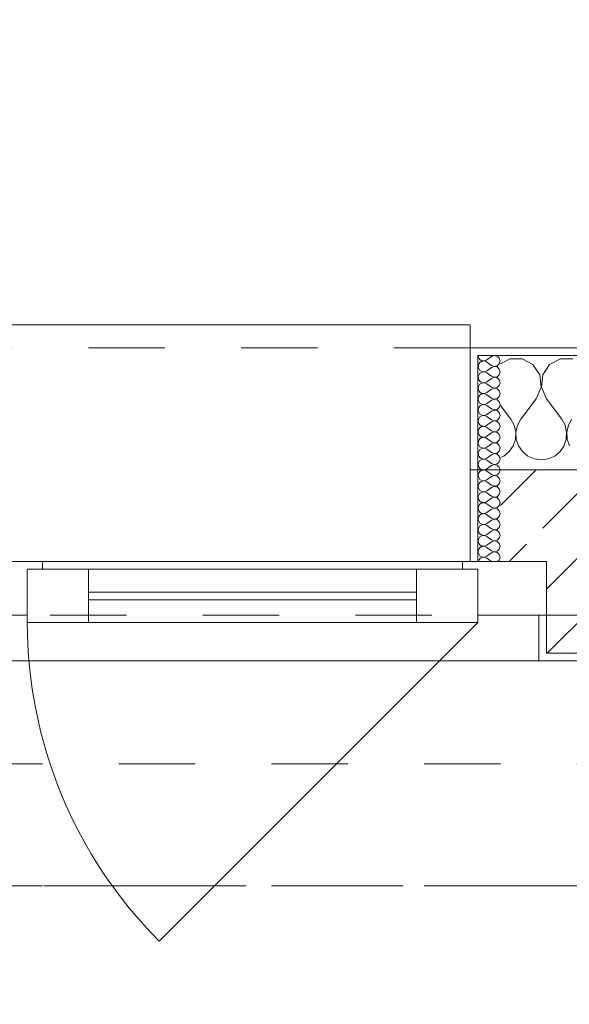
# Model space of a CAD drawing. Header units: metres. Extents: x -3.6 to 84.5, y -11 to 16.8.
# Tile 472 of 656: x 35.25 to 35.97, y 12.995 to 14.285. Entities that reach past the tile are written whole.
import ezdxf

# ---------------------------------------------------------------- set-up
doc = ezdxf.new("R2010")
doc.units = ezdxf.units.M
doc.header["$MEASUREMENT"] = 0
for name, pattern in [('Achse', [0.2, 0.1, -0.05, 0, -0.05]), ('Strichlinie doppelt', [0.546806, 0.264583, -0.105833, 0.070556, -0.105833]), ('Strichlinie eng', [0.115, 0.075, -0.04]), ('Untersicht', [0.1, 0.075, -0.025]), ('Wipeout_Contour', [1, 0, -1])]:
    doc.linetypes.add(name, pattern=pattern)
for name, color, linetype in [('152 - Bemaßung_ Beschriftung.Ausbau', 7, 'Continuous'), ('451 - Universal.Achsen Raster', 7, 'Continuous'), ('603 - Struktur.Bodenplatte_ Decke Roh', 7, 'Continuous'), ('604 - Struktur.Wand Aussen', 7, 'Continuous'), ('608 - Struktur.Träger', 7, 'Continuous'), ('650 - Abdeckung.Fußboden Aufbau', 7, 'Continuous'), ('653 - Abdeckung.TB Verkofferung', 7, 'Continuous')]:
    doc.layers.add(name, color=color, linetype=linetype)
doc.styles.add('ERSTELLTER_STIL_2', font='txt')
doc.dimstyles.new('ERSTELLTER_STIL__1', dxfattribs={"dimtxt": 0.1, "dimasz": 0.0532, "dimexe": 0.18, "dimexo": 0.0625, "dimgap": 0, "dimtad": 1, "dimzin": 0, "dimdsep": 46, "dimtxsty": 'ERSTELLTER_STIL_2', "dimblk": 'ARROWHEAD_2', "dimblk1": 'ARROWHEAD_2', "dimblk2": 'ARROWHEAD_2', "dimcen": 0.09, "dimse1": 1, "dimse2": 1, "dimclrd": 7, "dimclre": 7, "dimclrt": 7, "dimazin": 0, "dimtfac": 1, "dimtdec": 4, "dimtmove": 0, "dimatfit": 3, "dimfxl": 1, "dimtolj": 1, "dimtzin": 0, "dimarcsym": 0})
doc.dimstyles.new('ERSTELLTER_STIL__3', dxfattribs={"dimtxt": 0.1, "dimasz": 0.0532, "dimexe": 0.18, "dimexo": 0.0625, "dimgap": 0, "dimtad": 1, "dimtih": 1, "dimtoh": 1, "dimzin": 0, "dimdsep": 46, "dimtxsty": 'ERSTELLTER_STIL_2', "dimblk": 'ARROWHEAD_2', "dimblk1": 'ARROWHEAD_2', "dimblk2": 'ARROWHEAD_2', "dimcen": 0.09, "dimse1": 1, "dimse2": 1, "dimclrd": 7, "dimclre": 7, "dimclrt": 7, "dimazin": 0, "dimtfac": 1, "dimtdec": 4, "dimtmove": 0, "dimatfit": 3, "dimfxl": 1, "dimtolj": 1, "dimtzin": 0, "dimarcsym": 0})
pattern_1 = [(0, (0, 0), (0, 0.08660254), [0, -0.05]), (0, (0.025, 0.0433), (0, 0.08660254), [0, -0.05])]
pattern_2 = [(45, (0, 0), (-0.01767767, 0.01767767), [0, -0.025])]

# ---------------------------------------------------------------- blocks, each defined once
blk = doc.blocks.new('*X42')
at = {"layer": '604 - Struktur.Wand Aussen', "color": 7, "linetype": 'Continuous', "lineweight": 5}
for p, q in [((35.8919, 13.8407), (35.88, 13.8343)), ((35.9081, 13.8407), (35.8919, 13.8407)), ((35.9224, 13.833), (35.9081, 13.8407)), ((35.9314, 13.8195), (35.9224, 13.833)), ((35.9442, 13.833), (35.9352, 13.8195)), ((35.9585, 13.8407), (35.9442, 13.833)), ((35.9748, 13.8407), (35.9585, 13.8407)), ((35.933, 13.8033), (35.9314, 13.8195)), ((35.9352, 13.8195), (35.9337, 13.8033)), ((35.9267, 13.7883), (35.933, 13.8033)), ((35.9337, 13.8033), (35.94, 13.7883)), ((35.88, 13.7794), (35.8933, 13.7617)), ((35.9267, 13.7883), (35.9067, 13.7617)), ((35.94, 13.7883), (35.96, 13.7617)), ((35.8978, 13.7536), (35.8933, 13.7617)), ((35.8999, 13.7447), (35.8978, 13.7536)), ((35.9022, 13.7536), (35.9001, 13.7447)), ((35.9067, 13.7617), (35.9022, 13.7536)), ((35.9645, 13.7536), (35.96, 13.7617)), ((35.9665, 13.7447), (35.9645, 13.7536)), ((35.9689, 13.7536), (35.9668, 13.7447)), ((35.9733, 13.7617), (35.9689, 13.7536)), ((35.8994, 13.7355), (35.8999, 13.7447)), ((35.9001, 13.7447), (35.9006, 13.7355)), ((35.9661, 13.7355), (35.9665, 13.7447)), ((35.9668, 13.7447), (35.9672, 13.7355)), ((35.8913, 13.7192), (35.8965, 13.7268)), ((35.8965, 13.7268), (35.8994, 13.7355)), ((35.9006, 13.7355), (35.9035, 13.7268)), ((35.9035, 13.7268), (35.9087, 13.7192)), ((35.9579, 13.7192), (35.9631, 13.7268)), ((35.9631, 13.7268), (35.9661, 13.7355)), ((35.9672, 13.7355), (35.9702, 13.7268)), ((35.88, 13.7115), (35.8842, 13.7133)), ((35.8842, 13.7133), (35.8913, 13.7192)), ((35.9087, 13.7192), (35.9158, 13.7133)), ((35.9158, 13.7133), (35.9242, 13.7096)), ((35.9424, 13.7096), (35.9509, 13.7133)), ((35.9509, 13.7133), (35.9579, 13.7192)), ((35.9242, 13.7096), (35.9333, 13.7083)), ((35.9333, 13.7083), (35.9424, 13.7096))]:
    blk.add_line(p, q, dxfattribs=at)
blk = doc.blocks.new('*X66')
at = {"layer": '604 - Struktur.Wand Aussen', "color": 7, "linetype": 'Continuous', "lineweight": 5}
for p, q in [((35.8507, 13.845), (35.851, 13.843)), ((35.851, 13.843), (35.8518, 13.8412)), ((35.8679, 13.8436), (35.8621, 13.8393)), ((35.8715, 13.845), (35.8679, 13.8436)), ((35.8753, 13.8442), (35.8715, 13.845)), ((35.8782, 13.8416), (35.8753, 13.8442)), ((35.8793, 13.8379), (35.8782, 13.8416)), ((35.851, 13.8327), (35.8507, 13.8307)), ((35.8507, 13.8307), (35.851, 13.8288)), ((35.8518, 13.8345), (35.851, 13.8327)), ((35.851, 13.8288), (35.8518, 13.827)), ((35.8518, 13.8412), (35.853, 13.8397)), ((35.853, 13.836), (35.8518, 13.8345)), ((35.853, 13.8397), (35.8547, 13.8386)), ((35.8547, 13.8371), (35.853, 13.836)), ((35.8547, 13.8386), (35.8565, 13.838)), ((35.8565, 13.8377), (35.8547, 13.8371)), ((35.8565, 13.838), (35.8585, 13.8379)), ((35.8585, 13.8378), (35.8565, 13.8377)), ((35.8585, 13.8379), (35.8604, 13.8383)), ((35.8604, 13.8374), (35.8585, 13.8378)), ((35.8604, 13.8383), (35.8621, 13.8393)), ((35.8621, 13.8364), (35.8604, 13.8374)), ((35.8679, 13.8321), (35.8621, 13.8364)), ((35.8679, 13.8293), (35.8621, 13.825)), ((35.8679, 13.8321), (35.8715, 13.8307)), ((35.8715, 13.8307), (35.8679, 13.8293)), ((35.8715, 13.8307), (35.8753, 13.8315)), ((35.8753, 13.83), (35.8715, 13.8307)), ((35.8753, 13.8315), (35.8782, 13.8341)), ((35.8782, 13.8273), (35.8753, 13.83)), ((35.8782, 13.8341), (35.8793, 13.8379)), ((35.851, 13.8184), (35.8507, 13.8164)), ((35.8507, 13.8164), (35.851, 13.8145)), ((35.8518, 13.8202), (35.851, 13.8184)), ((35.8518, 13.827), (35.853, 13.8254)), ((35.853, 13.8217), (35.8518, 13.8202)), ((35.853, 13.8254), (35.8547, 13.8243)), ((35.8547, 13.8228), (35.853, 13.8217)), ((35.8547, 13.8243), (35.8565, 13.8237)), ((35.8565, 13.8234), (35.8547, 13.8228)), ((35.8565, 13.8237), (35.8585, 13.8236)), ((35.8585, 13.8235), (35.8565, 13.8234)), ((35.8585, 13.8236), (35.8604, 13.824)), ((35.8604, 13.8231), (35.8585, 13.8235)), ((35.8604, 13.824), (35.8621, 13.825)), ((35.8621, 13.8221), (35.8604, 13.8231)), ((35.8679, 13.8179), (35.8621, 13.8221)), ((35.8679, 13.8179), (35.8715, 13.8165)), ((35.8715, 13.8164), (35.8679, 13.815)), ((35.8715, 13.8165), (35.8753, 13.8172)), ((35.8753, 13.8157), (35.8715, 13.8164)), ((35.8753, 13.8172), (35.8782, 13.8198)), ((35.8782, 13.813), (35.8753, 13.8157)), ((35.8793, 13.8236), (35.8782, 13.8273)), ((35.8782, 13.8198), (35.8793, 13.8236)), ((35.851, 13.8041), (35.8507, 13.8021)), ((35.851, 13.8145), (35.8518, 13.8127)), ((35.8518, 13.8059), (35.851, 13.8041)), ((35.8518, 13.8127), (35.853, 13.8112)), ((35.853, 13.8074), (35.8518, 13.8059)), ((35.853, 13.8112), (35.8547, 13.81)), ((35.8547, 13.8085), (35.853, 13.8074)), ((35.8547, 13.81), (35.8565, 13.8094)), ((35.8565, 13.8092), (35.8547, 13.8085)), ((35.8565, 13.8094), (35.8585, 13.8093)), ((35.8585, 13.8093), (35.8565, 13.8092)), ((35.8585, 13.8093), (35.8604, 13.8098)), ((35.8604, 13.8088), (35.8585, 13.8093)), ((35.8604, 13.8098), (35.8621, 13.8107)), ((35.8621, 13.8079), (35.8604, 13.8088)), ((35.8679, 13.815), (35.8621, 13.8107)), ((35.8679, 13.8036), (35.8621, 13.8079)), ((35.8679, 13.8036), (35.8715, 13.8022)), ((35.8715, 13.8022), (35.8753, 13.8029)), ((35.8753, 13.8029), (35.8782, 13.8055)), ((35.8793, 13.8093), (35.8782, 13.813)), ((35.8782, 13.8055), (35.8793, 13.8093)), ((35.8507, 13.8021), (35.851, 13.8002)), ((35.851, 13.7898), (35.8507, 13.7879)), ((35.851, 13.8002), (35.8518, 13.7984)), ((35.8518, 13.7916), (35.851, 13.7898)), ((35.8518, 13.7984), (35.853, 13.7969)), ((35.853, 13.7931), (35.8518, 13.7916)), ((35.853, 13.7969), (35.8547, 13.7958)), ((35.8547, 13.7942), (35.853, 13.7931)), ((35.8547, 13.7958), (35.8565, 13.7951)), ((35.8565, 13.7949), (35.8547, 13.7942)), ((35.8565, 13.7951), (35.8585, 13.795)), ((35.8585, 13.795), (35.8565, 13.7949)), ((35.8585, 13.795), (35.8604, 13.7955)), ((35.8604, 13.7945), (35.8585, 13.795)), ((35.8604, 13.7955), (35.8621, 13.7964)), ((35.8621, 13.7936), (35.8604, 13.7945)), ((35.8679, 13.8007), (35.8621, 13.7964)), ((35.8679, 13.7893), (35.8621, 13.7936)), ((35.8715, 13.8021), (35.8679, 13.8007)), ((35.8753, 13.8014), (35.8715, 13.8021)), ((35.8782, 13.7988), (35.8753, 13.8014)), ((35.8753, 13.7886), (35.8782, 13.7912)), ((35.8793, 13.795), (35.8782, 13.7988)), ((35.8782, 13.7912), (35.8793, 13.795)), ((35.8507, 13.7879), (35.851, 13.7859)), ((35.851, 13.7859), (35.8518, 13.7841)), ((35.8518, 13.7773), (35.851, 13.7755)), ((35.8518, 13.7841), (35.853, 13.7826)), ((35.853, 13.7788), (35.8518, 13.7773)), ((35.853, 13.7826), (35.8547, 13.7815)), ((35.8547, 13.78), (35.853, 13.7788)), ((35.8547, 13.7815), (35.8565, 13.7808)), ((35.8565, 13.7806), (35.8547, 13.78)), ((35.8565, 13.7808), (35.8585, 13.7807)), ((35.8585, 13.7807), (35.8565, 13.7806)), ((35.8585, 13.7807), (35.8604, 13.7812)), ((35.8604, 13.7802), (35.8585, 13.7807)), ((35.8604, 13.7812), (35.8621, 13.7821)), ((35.8621, 13.7793), (35.8604, 13.7802)), ((35.8679, 13.7864), (35.8621, 13.7821)), ((35.8679, 13.775), (35.8621, 13.7793)), ((35.8679, 13.7893), (35.8715, 13.7879)), ((35.8715, 13.7878), (35.8679, 13.7864)), ((35.8715, 13.7879), (35.8753, 13.7886)), ((35.8753, 13.7871), (35.8715, 13.7878)), ((35.8782, 13.7845), (35.8753, 13.7871)), ((35.8753, 13.7743), (35.8782, 13.777)), ((35.8793, 13.7807), (35.8782, 13.7845)), ((35.8782, 13.777), (35.8793, 13.7807)), ((35.851, 13.7755), (35.8507, 13.7736)), ((35.8507, 13.7736), (35.851, 13.7716)), ((35.851, 13.7716), (35.8518, 13.7698)), ((35.8518, 13.7698), (35.853, 13.7683)), ((35.853, 13.7646), (35.8518, 13.763)), ((35.853, 13.7683), (35.8547, 13.7672)), ((35.8547, 13.7657), (35.853, 13.7646)), ((35.8547, 13.7672), (35.8565, 13.7666)), ((35.8565, 13.7663), (35.8547, 13.7657)), ((35.8565, 13.7666), (35.8585, 13.7665)), ((35.8585, 13.7664), (35.8565, 13.7663)), ((35.8585, 13.7665), (35.8604, 13.7669)), ((35.8604, 13.766), (35.8585, 13.7664)), ((35.8604, 13.7669), (35.8621, 13.7679)), ((35.8621, 13.765), (35.8604, 13.766)), ((35.8679, 13.7721), (35.8621, 13.7679)), ((35.8679, 13.7607), (35.8621, 13.765)), ((35.8679, 13.775), (35.8715, 13.7736)), ((35.8715, 13.7735), (35.8679, 13.7721)), ((35.8715, 13.7736), (35.8753, 13.7743)), ((35.8753, 13.7728), (35.8715, 13.7735)), ((35.8782, 13.7702), (35.8753, 13.7728)), ((35.8793, 13.7664), (35.8782, 13.7702)), ((35.8782, 13.7627), (35.8793, 13.7664)), ((35.851, 13.7612), (35.8507, 13.7593)), ((35.8507, 13.7593), (35.851, 13.7573)), ((35.8518, 13.763), (35.851, 13.7612)), ((35.851, 13.7573), (35.8518, 13.7555)), ((35.8518, 13.7555), (35.853, 13.754)), ((35.853, 13.754), (35.8547, 13.7529)), ((35.8547, 13.7514), (35.853, 13.7503)), ((35.8547, 13.7529), (35.8565, 13.7523)), ((35.8565, 13.752), (35.8547, 13.7514)), ((35.8565, 13.7523), (35.8585, 13.7522)), ((35.8585, 13.7521), (35.8565, 13.752)), ((35.8585, 13.7522), (35.8604, 13.7526)), ((35.8604, 13.7517), (35.8585, 13.7521)), ((35.8604, 13.7526), (35.8621, 13.7536)), ((35.8621, 13.7507), (35.8604, 13.7517)), ((35.8679, 13.7579), (35.8621, 13.7536)), ((35.8679, 13.7607), (35.8715, 13.7593)), ((35.8715, 13.7593), (35.8679, 13.7579)), ((35.8715, 13.7593), (35.8753, 13.76)), ((35.8753, 13.7585), (35.8715, 13.7593)), ((35.8753, 13.76), (35.8782, 13.7627)), ((35.8782, 13.7559), (35.8753, 13.7585)), ((35.8793, 13.7521), (35.8782, 13.7559)), ((35.8782, 13.7484), (35.8793, 13.7521)), ((35.851, 13.747), (35.8507, 13.745)), ((35.8507, 13.745), (35.851, 13.743)), ((35.8518, 13.7488), (35.851, 13.747)), ((35.851, 13.743), (35.8518, 13.7412)), ((35.853, 13.7503), (35.8518, 13.7488)), ((35.8518, 13.7412), (35.853, 13.7397)), ((35.853, 13.7397), (35.8547, 13.7386)), ((35.8547, 13.7386), (35.8565, 13.738)), ((35.8585, 13.7379), (35.8604, 13.7383)), ((35.8604, 13.7383), (35.8621, 13.7393)), ((35.8679, 13.7464), (35.8621, 13.7507)), ((35.8679, 13.7436), (35.8621, 13.7393)), ((35.8679, 13.7464), (35.8715, 13.745)), ((35.8715, 13.745), (35.8679, 13.7436)), ((35.8715, 13.745), (35.8753, 13.7458)), ((35.8753, 13.7442), (35.8715, 13.745)), ((35.8753, 13.7458), (35.8782, 13.7484)), ((35.8782, 13.7416), (35.8753, 13.7442)), ((35.8793, 13.7379), (35.8782, 13.7416)), ((35.851, 13.7327), (35.8507, 13.7307)), ((35.8507, 13.7307), (35.851, 13.7288)), ((35.8518, 13.7345), (35.851, 13.7327)), ((35.851, 13.7288), (35.8518, 13.727)), ((35.853, 13.736), (35.8518, 13.7345)), ((35.8518, 13.727), (35.853, 13.7254)), ((35.8547, 13.7371), (35.853, 13.736)), ((35.853, 13.7254), (35.8547, 13.7243)), ((35.8565, 13.7377), (35.8547, 13.7371)), ((35.8565, 13.738), (35.8585, 13.7379)), ((35.8585, 13.7378), (35.8565, 13.7377)), ((35.8604, 13.7374), (35.8585, 13.7378)), ((35.8621, 13.7364), (35.8604, 13.7374)), ((35.8679, 13.7321), (35.8621, 13.7364)), ((35.8679, 13.7293), (35.8621, 13.725)), ((35.8679, 13.7321), (35.8715, 13.7307)), ((35.8715, 13.7307), (35.8679, 13.7293)), ((35.8715, 13.7307), (35.8753, 13.7315)), ((35.8753, 13.73), (35.8715, 13.7307)), ((35.8753, 13.7315), (35.8782, 13.7341)), ((35.8782, 13.7273), (35.8753, 13.73)), ((35.8782, 13.7341), (35.8793, 13.7379)), ((35.8793, 13.7236), (35.8782, 13.7273)), ((35.851, 13.7184), (35.8507, 13.7164)), ((35.8507, 13.7164), (35.851, 13.7145)), ((35.8518, 13.7202), (35.851, 13.7184)), ((35.851, 13.7145), (35.8518, 13.7127)), ((35.853, 13.7217), (35.8518, 13.7202)), ((35.8518, 13.7127), (35.853, 13.7112)), ((35.8547, 13.7228), (35.853, 13.7217)), ((35.8547, 13.7243), (35.8565, 13.7237)), ((35.8565, 13.7234), (35.8547, 13.7228)), ((35.8565, 13.7237), (35.8585, 13.7236)), ((35.8585, 13.7235), (35.8565, 13.7234)), ((35.8585, 13.7236), (35.8604, 13.724)), ((35.8604, 13.7231), (35.8585, 13.7235)), ((35.8604, 13.724), (35.8621, 13.725)), ((35.8621, 13.7221), (35.8604, 13.7231)), ((35.8679, 13.7179), (35.8621, 13.7221)), ((35.8679, 13.715), (35.8621, 13.7107)), ((35.8679, 13.7179), (35.8715, 13.7165)), ((35.8715, 13.7164), (35.8679, 13.715)), ((35.8715, 13.7165), (35.8753, 13.7172)), ((35.8753, 13.7157), (35.8715, 13.7164)), ((35.8753, 13.7172), (35.8782, 13.7198)), ((35.8782, 13.713), (35.8753, 13.7157)), ((35.8782, 13.7198), (35.8793, 13.7236)), ((35.8793, 13.7093), (35.8782, 13.713)), ((35.851, 13.7041), (35.8507, 13.7021)), ((35.8507, 13.7021), (35.851, 13.7002)), ((35.8518, 13.7059), (35.851, 13.7041)), ((35.851, 13.7002), (35.8518, 13.6984)), ((35.853, 13.7074), (35.8518, 13.7059)), ((35.853, 13.7112), (35.8547, 13.71)), ((35.8547, 13.7085), (35.853, 13.7074)), ((35.8547, 13.71), (35.8565, 13.7094)), ((35.8565, 13.7092), (35.8547, 13.7085)), ((35.8565, 13.7094), (35.8585, 13.7093)), ((35.8585, 13.7093), (35.8565, 13.7092)), ((35.8585, 13.7093), (35.8604, 13.7098)), ((35.8604, 13.7088), (35.8585, 13.7093)), ((35.8604, 13.7098), (35.8621, 13.7107)), ((35.8621, 13.7079), (35.8604, 13.7088)), ((35.8679, 13.7036), (35.8621, 13.7079)), ((35.8679, 13.7007), (35.8621, 13.6964)), ((35.8679, 13.7036), (35.8715, 13.7022)), ((35.8715, 13.7021), (35.8679, 13.7007)), ((35.8715, 13.7022), (35.8753, 13.7029)), ((35.8753, 13.7014), (35.8715, 13.7021)), ((35.8753, 13.7029), (35.8782, 13.7055)), ((35.8782, 13.6988), (35.8753, 13.7014)), ((35.8782, 13.7055), (35.8793, 13.7093)), ((35.851, 13.6898), (35.8507, 13.6879)), ((35.8507, 13.6879), (35.851, 13.6859)), ((35.8518, 13.6916), (35.851, 13.6898)), ((35.8518, 13.6984), (35.853, 13.6969)), ((35.853, 13.6931), (35.8518, 13.6916)), ((35.853, 13.6969), (35.8547, 13.6958)), ((35.8547, 13.6942), (35.853, 13.6931)), ((35.8547, 13.6958), (35.8565, 13.6951)), ((35.8565, 13.6949), (35.8547, 13.6942)), ((35.8565, 13.6951), (35.8585, 13.695)), ((35.8585, 13.695), (35.8565, 13.6949)), ((35.8585, 13.695), (35.8604, 13.6955)), ((35.8604, 13.6945), (35.8585, 13.695)), ((35.8604, 13.6955), (35.8621, 13.6964)), ((35.8621, 13.6936), (35.8604, 13.6945)), ((35.8679, 13.6893), (35.8621, 13.6936)), ((35.8679, 13.6893), (35.8715, 13.6879)), ((35.8715, 13.6878), (35.8679, 13.6864)), ((35.8715, 13.6879), (35.8753, 13.6886)), ((35.8753, 13.6871), (35.8715, 13.6878)), ((35.8753, 13.6886), (35.8782, 13.6912)), ((35.8782, 13.6845), (35.8753, 13.6871)), ((35.8793, 13.695), (35.8782, 13.6988)), ((35.8782, 13.6912), (35.8793, 13.695)), ((35.851, 13.6755), (35.8507, 13.6736)), ((35.851, 13.6859), (35.8518, 13.6841)), ((35.8518, 13.6773), (35.851, 13.6755)), ((35.8518, 13.6841), (35.853, 13.6826)), ((35.853, 13.6788), (35.8518, 13.6773)), ((35.853, 13.6826), (35.8547, 13.6815)), ((35.8547, 13.68), (35.853, 13.6788)), ((35.8547, 13.6815), (35.8565, 13.6808)), ((35.8565, 13.6806), (35.8547, 13.68)), ((35.8565, 13.6808), (35.8585, 13.6807)), ((35.8585, 13.6807), (35.8565, 13.6806)), ((35.8585, 13.6807), (35.8604, 13.6812)), ((35.8604, 13.6802), (35.8585, 13.6807)), ((35.8604, 13.6812), (35.8621, 13.6821)), ((35.8621, 13.6793), (35.8604, 13.6802)), ((35.8679, 13.6864), (35.8621, 13.6821)), ((35.8679, 13.675), (35.8621, 13.6793)), ((35.8679, 13.675), (35.8715, 13.6736)), ((35.8715, 13.6736), (35.8753, 13.6743)), ((35.8753, 13.6743), (35.8782, 13.677)), ((35.8793, 13.6807), (35.8782, 13.6845)), ((35.8782, 13.677), (35.8793, 13.6807)), ((35.8507, 13.6736), (35.851, 13.6716)), ((35.851, 13.6612), (35.8507, 13.6593)), ((35.851, 13.6716), (35.8518, 13.6698)), ((35.8518, 13.663), (35.851, 13.6612)), ((35.8518, 13.6698), (35.853, 13.6683)), ((35.853, 13.6646), (35.8518, 13.663)), ((35.853, 13.6683), (35.8547, 13.6672)), ((35.8547, 13.6657), (35.853, 13.6646)), ((35.8547, 13.6672), (35.8565, 13.6666)), ((35.8565, 13.6663), (35.8547, 13.6657)), ((35.8565, 13.6666), (35.8585, 13.6665)), ((35.8585, 13.6664), (35.8565, 13.6663)), ((35.8585, 13.6665), (35.8604, 13.6669)), ((35.8604, 13.666), (35.8585, 13.6664)), ((35.8604, 13.6669), (35.8621, 13.6679)), ((35.8621, 13.665), (35.8604, 13.666)), ((35.8679, 13.6721), (35.8621, 13.6679)), ((35.8679, 13.6607), (35.8621, 13.665)), ((35.8715, 13.6735), (35.8679, 13.6721)), ((35.8753, 13.6728), (35.8715, 13.6735)), ((35.8782, 13.6702), (35.8753, 13.6728)), ((35.8753, 13.66), (35.8782, 13.6627)), ((35.8793, 13.6664), (35.8782, 13.6702)), ((35.8782, 13.6627), (35.8793, 13.6664)), ((35.8507, 13.6593), (35.851, 13.6573)), ((35.851, 13.6573), (35.8518, 13.6555)), ((35.8518, 13.6488), (35.851, 13.647)), ((35.8518, 13.6555), (35.853, 13.654)), ((35.853, 13.6503), (35.8518, 13.6488)), ((35.853, 13.654), (35.8547, 13.6529)), ((35.8547, 13.6514), (35.853, 13.6503)), ((35.8547, 13.6529), (35.8565, 13.6523)), ((35.8565, 13.652), (35.8547, 13.6514)), ((35.8565, 13.6523), (35.8585, 13.6522)), ((35.8585, 13.6521), (35.8565, 13.652)), ((35.8585, 13.6522), (35.8604, 13.6526)), ((35.8604, 13.6517), (35.8585, 13.6521)), ((35.8604, 13.6526), (35.8621, 13.6536)), ((35.8621, 13.6507), (35.8604, 13.6517)), ((35.8679, 13.6579), (35.8621, 13.6536)), ((35.8679, 13.6464), (35.8621, 13.6507)), ((35.8679, 13.6607), (35.8715, 13.6593)), ((35.8715, 13.6593), (35.8679, 13.6579)), ((35.8715, 13.6593), (35.8753, 13.66)), ((35.8753, 13.6585), (35.8715, 13.6593)), ((35.8782, 13.6559), (35.8753, 13.6585)), ((35.8753, 13.6458), (35.8782, 13.6484)), ((35.8793, 13.6521), (35.8782, 13.6559)), ((35.8782, 13.6484), (35.8793, 13.6521)), ((35.851, 13.647), (35.8507, 13.645)), ((35.8507, 13.645), (35.851, 13.643)), ((35.851, 13.643), (35.8518, 13.6412)), ((35.8518, 13.6412), (35.853, 13.6397)), ((35.853, 13.636), (35.8518, 13.6345)), ((35.853, 13.6397), (35.8547, 13.6386)), ((35.8547, 13.6371), (35.853, 13.636)), ((35.8547, 13.6386), (35.8565, 13.638)), ((35.8565, 13.6377), (35.8547, 13.6371)), ((35.8565, 13.638), (35.8585, 13.6379)), ((35.8585, 13.6378), (35.8565, 13.6377)), ((35.8585, 13.6379), (35.8604, 13.6383)), ((35.8604, 13.6374), (35.8585, 13.6378)), ((35.8604, 13.6383), (35.8621, 13.6393)), ((35.8621, 13.6364), (35.8604, 13.6374)), ((35.8679, 13.6436), (35.8621, 13.6393)), ((35.8679, 13.6321), (35.8621, 13.6364)), ((35.8679, 13.6464), (35.8715, 13.645)), ((35.8715, 13.645), (35.8679, 13.6436)), ((35.8715, 13.645), (35.8753, 13.6458)), ((35.8753, 13.6442), (35.8715, 13.645)), ((35.8782, 13.6416), (35.8753, 13.6442)), ((35.8793, 13.6379), (35.8782, 13.6416)), ((35.8782, 13.6341), (35.8793, 13.6379)), ((35.851, 13.6327), (35.8507, 13.6307)), ((35.8507, 13.6307), (35.851, 13.6288)), ((35.8518, 13.6345), (35.851, 13.6327)), ((35.851, 13.6288), (35.8518, 13.627)), ((35.8518, 13.627), (35.853, 13.6254)), ((35.853, 13.6254), (35.8547, 13.6243)), ((35.8547, 13.6228), (35.853, 13.6217)), ((35.8547, 13.6243), (35.8565, 13.6237)), ((35.8565, 13.6234), (35.8547, 13.6228)), ((35.8565, 13.6237), (35.8585, 13.6236)), ((35.8585, 13.6235), (35.8565, 13.6234)), ((35.8585, 13.6236), (35.8604, 13.624)), ((35.8604, 13.6231), (35.8585, 13.6235)), ((35.8604, 13.624), (35.8621, 13.625)), ((35.8621, 13.6221), (35.8604, 13.6231)), ((35.8679, 13.6293), (35.8621, 13.625)), ((35.8679, 13.6179), (35.8621, 13.6221)), ((35.8679, 13.6321), (35.8715, 13.6307)), ((35.8715, 13.6307), (35.8679, 13.6293)), ((35.8715, 13.6307), (35.8753, 13.6315)), ((35.8753, 13.63), (35.8715, 13.6307)), ((35.8753, 13.6315), (35.8782, 13.6341)), ((35.8782, 13.6273), (35.8753, 13.63)), ((35.8793, 13.6236), (35.8782, 13.6273)), ((35.8782, 13.6198), (35.8793, 13.6236)), ((35.851, 13.6184), (35.8507, 13.6164)), ((35.8507, 13.6164), (35.851, 13.6145)), ((35.8518, 13.6202), (35.851, 13.6184)), ((35.851, 13.6145), (35.8518, 13.6127)), ((35.853, 13.6217), (35.8518, 13.6202)), ((35.8518, 13.6127), (35.853, 13.6112)), ((35.853, 13.6112), (35.8547, 13.61)), ((35.8547, 13.61), (35.8565, 13.6094)), ((35.8565, 13.6094), (35.8585, 13.6093)), ((35.8585, 13.6093), (35.8565, 13.6092)), ((35.8585, 13.6093), (35.8604, 13.6098)), ((35.8604, 13.6088), (35.8585, 13.6093)), ((35.8604, 13.6098), (35.8621, 13.6107)), ((35.8679, 13.615), (35.8621, 13.6107)), ((35.8679, 13.6179), (35.8715, 13.6165)), ((35.8715, 13.6164), (35.8679, 13.615)), ((35.8715, 13.6165), (35.8753, 13.6172)), ((35.8753, 13.6157), (35.8715, 13.6164)), ((35.8753, 13.6172), (35.8782, 13.6198)), ((35.8782, 13.613), (35.8753, 13.6157)), ((35.8793, 13.6093), (35.8782, 13.613)), ((35.8782, 13.6055), (35.8793, 13.6093)), ((35.851, 13.6041), (35.8507, 13.6021)), ((35.8507, 13.6021), (35.851, 13.6002)), ((35.8518, 13.6059), (35.851, 13.6041)), ((35.851, 13.6002), (35.8518, 13.5984)), ((35.853, 13.6074), (35.8518, 13.6059)), ((35.8518, 13.5984), (35.853, 13.5969)), ((35.8547, 13.6085), (35.853, 13.6074)), ((35.853, 13.5969), (35.8547, 13.5958)), ((35.8565, 13.6092), (35.8547, 13.6085)), ((35.8621, 13.6079), (35.8604, 13.6088)), ((35.8604, 13.5955), (35.8621, 13.5964)), ((35.8679, 13.6036), (35.8621, 13.6079)), ((35.8679, 13.6007), (35.8621, 13.5964)), ((35.8679, 13.6036), (35.8715, 13.6022)), ((35.8715, 13.6021), (35.8679, 13.6007)), ((35.8715, 13.6022), (35.8753, 13.6029)), ((35.8753, 13.6014), (35.8715, 13.6021)), ((35.8753, 13.6029), (35.8782, 13.6055)), ((35.8782, 13.5988), (35.8753, 13.6014)), ((35.8793, 13.595), (35.8782, 13.5988)), ((35.851, 13.5898), (35.8507, 13.5879)), ((35.8507, 13.5879), (35.851, 13.5859)), ((35.8518, 13.5916), (35.851, 13.5898)), ((35.851, 13.5859), (35.8518, 13.5841)), ((35.853, 13.5931), (35.8518, 13.5916)), ((35.8518, 13.5841), (35.853, 13.5826)), ((35.8547, 13.5942), (35.853, 13.5931)), ((35.8547, 13.5958), (35.8565, 13.5951)), ((35.8565, 13.5949), (35.8547, 13.5942)), ((35.8565, 13.5951), (35.8585, 13.595)), ((35.8585, 13.595), (35.8565, 13.5949)), ((35.8585, 13.595), (35.8604, 13.5955)), ((35.8604, 13.5945), (35.8585, 13.595)), ((35.8621, 13.5936), (35.8604, 13.5945)), ((35.8679, 13.5893), (35.8621, 13.5936)), ((35.8679, 13.5864), (35.8621, 13.5821)), ((35.8679, 13.5893), (35.8715, 13.5879)), ((35.8715, 13.5878), (35.8679, 13.5864)), ((35.8715, 13.5879), (35.8753, 13.5886)), ((35.8753, 13.5871), (35.8715, 13.5878)), ((35.8753, 13.5886), (35.8782, 13.5912)), ((35.8782, 13.5845), (35.8753, 13.5871)), ((35.8782, 13.5912), (35.8793, 13.595)), ((35.8793, 13.5807), (35.8782, 13.5845)), ((35.851, 13.5755), (35.8509, 13.575)), ((35.8518, 13.5773), (35.851, 13.5755)), ((35.853, 13.5788), (35.8518, 13.5773)), ((35.853, 13.5826), (35.8547, 13.5815)), ((35.8547, 13.58), (35.853, 13.5788)), ((35.8547, 13.5815), (35.8565, 13.5808)), ((35.8565, 13.5806), (35.8547, 13.58)), ((35.8565, 13.5808), (35.8585, 13.5807)), ((35.8585, 13.5807), (35.8565, 13.5806)), ((35.8585, 13.5807), (35.8604, 13.5812)), ((35.8604, 13.5802), (35.8585, 13.5807)), ((35.8604, 13.5812), (35.8621, 13.5821)), ((35.8621, 13.5793), (35.8604, 13.5802)), ((35.8679, 13.575), (35.8621, 13.5793)), ((35.8761, 13.575), (35.8782, 13.577)), ((35.8782, 13.577), (35.8793, 13.5807))]:
    blk.add_line(p, q, dxfattribs=at)
blk = doc.blocks.new('*D305')
at = {"layer": '152 - Bemaßung_ Beschriftung.Ausbau', "color": 7, "linetype": 'Continuous', "lineweight": 5}
for p, q in [((63.4, 13.7152), (63.47, 13.6748)), ((63.435, 7.935), (63.435, 13.695))]:
    blk.add_line(p, q, dxfattribs=at)
blk = doc.blocks.new('ARROWHEAD_2')
at = {"color": 0, "linetype": 'Continuous', "lineweight": 0}
for p, q in [((-0.378, -0.655), (0.378, 0.655)), ((0, 0), (-1, 0))]:
    blk.add_line(p, q, dxfattribs=at)
blk = doc.blocks.new('*D306')
at = {"layer": '152 - Bemaßung_ Beschriftung.Ausbau', "color": 7, "linetype": 'Continuous', "lineweight": 5}
for p, q in [((63.435, 13.845), (63.435, 13.8792)), ((63.47, 13.8248), (63.4, 13.8652)), ((63.4875, 13.845), (63.3825, 13.845)), ((63.435, 13.695), (63.435, 13.845)), ((63.4, 13.7152), (63.47, 13.6748)), ((63.4875, 13.695), (63.3825, 13.695)), ((63.435, 7.935), (63.435, 13.695))]:
    blk.add_line(p, q, dxfattribs=at)
blk = doc.blocks.new('*D319')
at = {"layer": '152 - Bemaßung_ Beschriftung.Ausbau', "color": 7, "linetype": 'Continuous', "lineweight": 5}
for p, q in [((64.4, 13.7152), (64.47, 13.6748)), ((64.435, 13.455), (64.435, 13.695))]:
    blk.add_line(p, q, dxfattribs=at)
blk = doc.blocks.new('*D320')
at = {"layer": '152 - Bemaßung_ Beschriftung.Ausbau', "color": 7, "linetype": 'Continuous', "lineweight": 5}
for p, q in [((64.435, 13.845), (64.435, 13.8792)), ((64.47, 13.8248), (64.4, 13.8652)), ((64.4875, 13.845), (64.3825, 13.845)), ((64.435, 13.695), (64.435, 13.845)), ((64.4, 13.7152), (64.47, 13.6748)), ((64.4875, 13.695), (64.3825, 13.695)), ((64.435, 13.455), (64.435, 13.695))]:
    blk.add_line(p, q, dxfattribs=at)
at = {"layer": '152 - Bemaßung_ Beschriftung.Ausbau', "color": 7, "lineweight": 5, "insert": (64.415, 13.8652), "char_height": 0.1, "attachment_point": 7, "rotation": 90, "style": 'ERSTELLTER_STIL_2'}
blk.add_mtext('\\A1;{\\pql;\\fArial|b0|i0|c0|p38;15}', dxfattribs=at)
blk = doc.blocks.new('*D341')
at = {"layer": '152 - Bemaßung_ Beschriftung.Ausbau', "color": 7, "linetype": 'Continuous', "lineweight": 5}
for p, q in [((33.54, 14.8025), (33.54, 14.9075)), ((32.3602, 14.89), (32.3198, 14.82)), ((33.5602, 14.89), (33.5198, 14.82)), ((32.34, 14.855), (33.54, 14.855)), ((33.54, 14.855), (35.94, 14.855))]:
    blk.add_line(p, q, dxfattribs=at)
at = {"layer": '152 - Bemaßung_ Beschriftung.Ausbau', "color": 7, "lineweight": 5, "insert": (32.807, 14.875), "char_height": 0.1, "attachment_point": 7, "style": 'ERSTELLTER_STIL_2'}
blk.add_mtext('\\A1;{\\pql;\\fArial|b0|i0|c0|p38;1,20}', dxfattribs=at)
blk = doc.blocks.new('*D342')
at = {"layer": '152 - Bemaßung_ Beschriftung.Ausbau', "color": 7, "linetype": 'Continuous', "lineweight": 5}
for p, q in [((35.94, 14.8025), (35.94, 14.9075)), ((33.5602, 14.89), (33.5198, 14.82)), ((35.9602, 14.89), (35.9198, 14.82)), ((33.54, 14.855), (35.94, 14.855)), ((35.94, 14.855), (37.13, 14.855))]:
    blk.add_line(p, q, dxfattribs=at)
at = {"layer": '152 - Bemaßung_ Beschriftung.Ausbau', "color": 7, "lineweight": 5, "char_height": 0.1, "attachment_point": 7, "style": 'ERSTELLTER_STIL_2'}
for s, insert in [('\\A1;{\\pql;\\fArial|b0|i0|c0|p38;2,40}', (34.607, 14.875)), ('\\A1;{\\pql;\\fArial|b0|i0|c0|p38;2,01}', (34.607, 14.735))]:
    blk.add_mtext(s, dxfattribs=dict(at, insert=insert))
blk = doc.blocks.new('*D343')
at = {"layer": '152 - Bemaßung_ Beschriftung.Ausbau', "color": 7, "linetype": 'Continuous', "lineweight": 5}
for p, q in [((37.13, 14.8025), (37.13, 14.9075)), ((35.9602, 14.89), (35.9198, 14.82)), ((37.1502, 14.89), (37.1098, 14.82)), ((35.94, 14.855), (37.13, 14.855)), ((37.13, 14.855), (39.53, 14.855))]:
    blk.add_line(p, q, dxfattribs=at)
at = {"layer": '152 - Bemaßung_ Beschriftung.Ausbau', "color": 7, "lineweight": 5, "insert": (36.402, 14.875), "char_height": 0.1, "attachment_point": 7, "style": 'ERSTELLTER_STIL_2'}
blk.add_mtext('\\A1;{\\pql;\\fArial|b0|i0|c0|p38;1,19}', dxfattribs=at)
blk = doc.blocks.new('*D377')
at = {"layer": '152 - Bemaßung_ Beschriftung.Ausbau', "color": 7, "linetype": 'Continuous', "lineweight": 5}
for p, q in [((29.255, 15.3025), (29.255, 15.4075)), ((29.3875, 15.3025), (29.3875, 15.4075)), ((29.2752, 15.39), (29.2348, 15.32)), ((29.4077, 15.39), (29.3673, 15.32)), ((25.795, 15.355), (29.255, 15.355)), ((29.255, 15.355), (29.3875, 15.355)), ((29.3875, 15.355), (36.4575, 15.355))]:
    blk.add_line(p, q, dxfattribs=at)
blk = doc.blocks.new('*D378')
at = {"layer": '152 - Bemaßung_ Beschriftung.Ausbau', "color": 7, "linetype": 'Continuous', "lineweight": 5}
for p, q in [((36.4575, 15.3025), (36.4575, 15.4075)), ((29.4077, 15.39), (29.3673, 15.32)), ((36.4777, 15.39), (36.4373, 15.32)), ((29.3875, 15.355), (36.4575, 15.355)), ((36.4575, 15.355), (36.59, 15.355))]:
    blk.add_line(p, q, dxfattribs=at)
at = {"layer": '152 - Bemaßung_ Beschriftung.Ausbau', "color": 7, "lineweight": 5, "char_height": 0.1, "attachment_point": 7, "style": 'ERSTELLTER_STIL_2'}
for s, insert in [('\\A1;{\\pql;\\fArial|b0|i0|c0|p38;13\\fArial|b0|i0|c0|p38;\\A1{\\H.66x;\\S25^  ;}}', (36.1853, 15.3733)), ('\\A1;{\\pql;\\fArial|b0|i0|c0|p38;7,07}', (32.6635, 15.375))]:
    blk.add_mtext(s, dxfattribs=dict(at, insert=insert))
blk = doc.blocks.new('*D416')
at = {"layer": '152 - Bemaßung_ Beschriftung.Ausbau', "color": 7, "linetype": 'Continuous', "lineweight": 5}
for p, q in [((33.08, 15.8025), (33.08, 15.9075)), ((32.8002, 15.89), (32.7598, 15.82)), ((33.1002, 15.89), (33.0598, 15.82)), ((32.78, 15.855), (33.08, 15.855)), ((33.08, 15.855), (36.38, 15.855))]:
    blk.add_line(p, q, dxfattribs=at)
at = {"layer": '152 - Bemaßung_ Beschriftung.Ausbau', "color": 7, "lineweight": 5, "insert": (32.8541, 15.875), "char_height": 0.1, "attachment_point": 7, "style": 'ERSTELLTER_STIL_2'}
blk.add_mtext('\\A1;{\\pql;\\fArial|b0|i0|c0|p38;30}', dxfattribs=at)
blk = doc.blocks.new('*D417')
at = {"layer": '152 - Bemaßung_ Beschriftung.Ausbau', "color": 7, "linetype": 'Continuous', "lineweight": 5}
for p, q in [((36.38, 15.8025), (36.38, 15.9075)), ((33.1002, 15.89), (33.0598, 15.82)), ((36.4002, 15.89), (36.3598, 15.82)), ((33.08, 15.855), (36.38, 15.855)), ((36.38, 15.855), (36.68, 15.855))]:
    blk.add_line(p, q, dxfattribs=at)
at = {"layer": '152 - Bemaßung_ Beschriftung.Ausbau', "color": 7, "lineweight": 5, "insert": (34.597, 15.875), "char_height": 0.1, "attachment_point": 7, "style": 'ERSTELLTER_STIL_2'}
blk.add_mtext('\\A1;{\\pql;\\fArial|b0|i0|c0|p38;3,30}', dxfattribs=at)
blk = doc.blocks.new('*D538')
at = {"layer": '152 - Bemaßung_ Beschriftung.Ausbau', "color": 7, "linetype": 'Continuous', "lineweight": 5}
for p, q in [((63.9, 13.4752), (63.97, 13.4348)), ((63.935, 8.2), (63.935, 13.455)), ((63.9, 8.2202), (63.97, 8.1798)), ((63.9875, 8.2), (63.8825, 8.2)), ((63.935, 8.15), (63.935, 8.2))]:
    blk.add_line(p, q, dxfattribs=at)
at = {"layer": '152 - Bemaßung_ Beschriftung.Ausbau', "color": 7, "lineweight": 5, "insert": (63.9344, 10.6694), "char_height": 0.1, "attachment_point": 7, "rotation": 90, "style": 'ERSTELLTER_STIL_2'}
blk.add_mtext('\\A1;{\\pql;\\fArial|b0|i0|c0|p38;5,25\\fArial|b0|i0|c0|p38;\\A1{\\H.66x;\\S5^  ;}}', dxfattribs=at)
blk = doc.blocks.new('*D539')
at = {"layer": '152 - Bemaßung_ Beschriftung.Ausbau', "color": 7, "linetype": 'Continuous', "lineweight": 5}
for p, q in [((63.9, 13.7152), (63.97, 13.6748)), ((63.935, 13.455), (63.935, 13.695)), ((63.9, 13.4752), (63.97, 13.4348)), ((63.9875, 13.455), (63.8825, 13.455)), ((63.935, 8.2), (63.935, 13.455))]:
    blk.add_line(p, q, dxfattribs=at)
at = {"layer": '152 - Bemaßung_ Beschriftung.Ausbau', "color": 7, "lineweight": 5, "insert": (63.915, 13.4991), "char_height": 0.1, "attachment_point": 7, "rotation": 90, "style": 'ERSTELLTER_STIL_2'}
blk.add_mtext('\\A1;{\\pql;\\fArial|b0|i0|c0|p38;24}', dxfattribs=at)
blk = doc.blocks.new('*D540')
at = {"layer": '152 - Bemaßung_ Beschriftung.Ausbau', "color": 7, "linetype": 'Continuous', "lineweight": 5}
for p, q in [((63.9, 13.7152), (63.97, 13.6748)), ((63.935, 13.455), (63.935, 13.695))]:
    blk.add_line(p, q, dxfattribs=at)
blk = doc.blocks.new('*D541')
at = {"layer": '152 - Bemaßung_ Beschriftung.Ausbau', "color": 7, "linetype": 'Continuous', "lineweight": 5}
for p, q in [((63.935, 13.845), (63.935, 13.8792)), ((63.97, 13.8248), (63.9, 13.8652)), ((63.9875, 13.845), (63.8825, 13.845)), ((63.935, 13.695), (63.935, 13.845)), ((63.9, 13.7152), (63.97, 13.6748)), ((63.9875, 13.695), (63.8825, 13.695)), ((63.935, 13.455), (63.935, 13.695))]:
    blk.add_line(p, q, dxfattribs=at)
at = {"layer": '152 - Bemaßung_ Beschriftung.Ausbau', "color": 7, "lineweight": 5, "insert": (63.915, 13.8652), "char_height": 0.1, "attachment_point": 7, "rotation": 90, "style": 'ERSTELLTER_STIL_2'}
blk.add_mtext('\\A1;{\\pql;\\fArial|b0|i0|c0|p38;15}', dxfattribs=at)

msp = doc.modelspace()

# ---------------------------------------------------------------- hatches: boundary and pattern name
at = {"layer": '604 - Struktur.Wand Aussen', "linetype": 'Continuous', "lineweight": 0, "true_color": 0x000000}
h = msp.add_hatch(dxfattribs=at)
h.set_pattern_fill('Verputz_0001', color=18, style=0, pattern_type=2)
h.set_pattern_definition(pattern_1)
h.paths.add_polyline_path([(35.85, 13.855), (35.84, 13.855), (35.84, 13.575), (35.85, 13.575)])
h = msp.add_hatch(dxfattribs=at)
h.set_pattern_fill('Verputz_0001', color=18, style=0, pattern_type=2)
h.set_pattern_definition(pattern_1)
h.paths.add_polyline_path([(35.85, 13.845), (37.22, 13.845), (37.22, 13.855), (35.85, 13.855)])
h = msp.add_hatch(dxfattribs=at)
h.set_pattern_fill('Beton__Stahlbeton_0001', color=18, style=0, pattern_type=2)
h.set_pattern_definition([(45, (0, 0), (-0.0848528, 0.0848528), []), (45, (-0.04243, 0.04243), (-0.0848528, 0.0848528), [0.09, -0.03])])
h.paths.add_polyline_path([(35.88, 13.695), (35.88, 13.575), (35.94, 13.575), (35.94, 13.505), (35.94, 13.455), (37.13, 13.455), (37.13, 13.505), (37.13, 13.575), (37.19, 13.575), (37.19, 13.695)])
h = msp.add_hatch(dxfattribs=at)
h.set_pattern_fill('Gips_0001', color=18, style=0, pattern_type=2)
h.set_pattern_definition(pattern_2)
h.paths.add_polyline_path([(35.94, 13.445), (35.94, 13.505), (35.93, 13.505), (35.93, 13.445)])
h = msp.add_hatch(dxfattribs=at)
h.set_pattern_fill('Gips_0001', color=18, style=0, pattern_type=2)
h.set_pattern_definition(pattern_2)
h.paths.add_polyline_path([(35.94, 13.445), (36.37, 13.445), (36.37, 13.455), (35.94, 13.455)])

# ---------------------------------------------------------------- linework, layer by layer
at = {"layer": '451 - Universal.Achsen Raster', "color": 160, "linetype": 'Strichlinie doppelt', "lineweight": 9, "true_color": 0x3232ff}
msp.add_line((64.935, 13.15), (-3.175, 13.15), dxfattribs=at)
at = {"layer": '603 - Struktur.Bodenplatte_ Decke Roh', "color": 7, "linetype": 'Continuous', "lineweight": 18, "flags": 128}
msp.add_lwpolyline([(62.275, 0.005), (62.275, 13.695), (50.78, 13.695), (50.78, 13), (50.84, 13), (50.84, 8.585), (49.03, 8.585), (49.03, 8.725), (47.41, 8.725), (47.41, 13), (47.48, 13), (47.48, 13.695), (14.78, 13.695), (14.78, 13), (14.84, 13), (14.84, 8.585), (13.03, 8.585), (13.03, 8.725), (11.41, 8.725), (11.41, 13), (11.48, 13), (11.48, 13.695), (-0.015, 13.695), (-0.015, 0.005)], dxfattribs=at)
at = {"layer": '604 - Struktur.Wand Aussen', "color": 7, "linetype": 'Continuous', "lineweight": 5}
for p, q in [((35.84, 13.855), (35.84, 13.845)), ((35.85, 13.855), (35.84, 13.855)), ((35.84, 13.845), (35.84, 13.705)), ((35.88, 13.845), (35.85, 13.845)), ((35.85, 13.575), (35.85, 13.845)), ((35.85, 13.845), (35.85, 13.575)), ((37.19, 13.845), (35.88, 13.845)), ((35.84, 13.705), (35.84, 13.695)), ((35.84, 13.695), (35.84, 13.575)), ((35.85, 13.575), (35.84, 13.575)), ((35.88, 13.575), (35.85, 13.575)), ((35.88, 13.575), (35.85, 13.575)), ((35.88, 13.575), (35.85, 13.575)), ((35.94, 13.505), (35.93, 13.505)), ((35.93, 13.505), (35.93, 13.455)), ((35.93, 13.505), (35.93, 13.455)), ((35.94, 13.505), (35.93, 13.505)), ((35.94, 13.505), (35.93, 13.505)), ((35.93, 13.455), (35.93, 13.445)), ((35.93, 13.455), (35.93, 13.445)), ((35.94, 13.445), (35.93, 13.445))]:
    msp.add_line(p, q, dxfattribs=at)
at = {"layer": '604 - Struktur.Wand Aussen', "color": 7, "linetype": 'Continuous', "lineweight": 13}
for p, q in [((37.19, 13.695), (35.88, 13.695)), ((35.94, 13.575), (35.88, 13.575)), ((35.94, 13.575), (35.88, 13.575)), ((35.94, 13.575), (35.88, 13.575)), ((35.94, 13.575), (35.94, 13.505)), ((35.94, 13.575), (35.94, 13.505)), ((35.94, 13.575), (35.94, 13.505)), ((35.94, 13.455), (35.94, 13.505)), ((35.94, 13.455), (37.13, 13.455))]:
    msp.add_line(p, q, dxfattribs=at)
at = {"layer": '604 - Struktur.Wand Aussen', "color": 7, "linetype": 'Continuous', "lineweight": 9}
for p, q in [((35.28, 13.565), (35.26, 13.565)), ((35.26, 13.565), (35.26, 13.505)), ((35.26, 13.495), (35.26, 13.565)), ((35.26, 13.565), (35.34, 13.565)), ((35.34, 13.565), (35.77, 13.565)), ((35.34, 13.565), (35.34, 13.495)), ((35.77, 13.495), (35.77, 13.565)), ((35.77, 13.565), (35.85, 13.565)), ((35.85, 13.565), (35.83, 13.565)), ((35.85, 13.505), (35.85, 13.565)), ((35.85, 13.565), (35.85, 13.495)), ((35.34, 13.535), (35.77, 13.535)), ((35.77, 13.525), (35.34, 13.525)), ((35.26, 13.505), (35.24, 13.505)), ((35.34, 13.495), (35.26, 13.495)), ((35.77, 13.495), (35.34, 13.495)), ((35.85, 13.495), (35.4328, 13.0778)), ((35.85, 13.495), (35.77, 13.495)), ((35.94, 13.505), (35.85, 13.505)), ((35.93, 13.445), (33.55, 13.445))]:
    msp.add_line(p, q, dxfattribs=at)
at = {"layer": '604 - Struktur.Wand Aussen', "color": 7, "linetype": 'Strichlinie eng', "lineweight": 9}
msp.add_line((35.93, 13.445), (33.55, 13.445), dxfattribs=at)
at = {"layer": '604 - Struktur.Wand Aussen', "color": 7, "linetype": 'Continuous', "lineweight": 5, "flags": 128}
for points in [[(37.22, 13.855), (35.85, 13.855)], [(35.94, 13.445), (36.37, 13.445)]]:
    msp.add_lwpolyline(points, dxfattribs=at)
at = {"layer": '604 - Struktur.Wand Aussen', "color": 7, "linetype": 'Continuous', "lineweight": 9}
msp.add_arc((35.85, 13.495), 0.59, 180, 225, dxfattribs=at)
msp.add_point((35.93, 13.445), dxfattribs=at)
at = {"layer": '608 - Struktur.Träger', "color": 7, "linetype": 'Untersicht', "lineweight": 13}
msp.add_line((14.78, 13.31), (47.48, 13.31), dxfattribs=at)
at = {"layer": '608 - Struktur.Träger', "color": 7, "linetype": 'Achse', "lineweight": 9}
msp.add_line((14.78, 13.15), (47.48, 13.15), dxfattribs=at)
at = {"layer": '650 - Abdeckung.Fußboden Aufbau', "color": 7, "linetype": 'Continuous', "lineweight": 13, "flags": 128}
msp.add_lwpolyline([(36.4575, 8.24), (36.4575, 12.99), (36.37, 12.99), (36.37, 13.445), (33.09, 13.445), (33.09, 12.99), (32.77, 12.99), (32.77, 13.445), (29.49, 13.445), (29.49, 12.99), (29.3875, 12.99), (29.3875, 8.24)], dxfattribs=at)
at = {"layer": '653 - Abdeckung.TB Verkofferung', "color": 7, "linetype": 'Untersicht', "lineweight": 9}
msp.add_line((25.89, 13.505), (47.26, 13.505), dxfattribs=at)

# ---------------------------------------------------------------- block references
at = {"layer": '604 - Struktur.Wand Aussen', "color": 7, "lineweight": 18}
for name in ['*X66', '*X42']:
    msp.add_blockref(name, (0, 0), dxfattribs=at)

# ---------------------------------------------------------------- dimensions: what is measured, and where the dimension line sits
at = {"layer": '152 - Bemaßung_ Beschriftung.Ausbau', "color": 7, "linetype": 'Continuous', "lineweight": 5}
dim = msp.add_linear_dim(base=(37.13, 14.855), p1=(35.94, 13.575), p2=(37.13, 13.575), dimstyle='ERSTELLTER_STIL__3', dxfattribs=at)
dim.commit()
dim.dimension.update_dxf_attribs({"geometry": '*D343', "text_midpoint": (36.5319, 14.925), "dimtype": 160})
dim = msp.add_linear_dim(base=(63.93503, 13.455), p1=(60.52999, 8.19998), p2=(31.13001, 13.455), angle=90, dimstyle='ERSTELLTER_STIL__1', dxfattribs=at)
dim.commit()
dim.dimension.update_dxf_attribs({"geometry": '*D538', "text_midpoint": (63.86502, 10.93436), "dimtype": 160, "text_rotation": 90})

# ---------------------------------------------------------------- next in the draw order: wipeouts: each hides what was drawn before it
at = {"color": 254, "linetype": 'Wipeout_Contour', "lineweight": 0, "ltscale": 224.526395}
msp.add_wipeout([(35.84, 13.575), (35.84, 13.855), (35.84, 13.885), (33.64, 13.885), (33.64, 13.855), (33.64, 13.575)], dxfattribs=at).dxf.layer = '604 - Struktur.Wand Aussen'

# ---------------------------------------------------------------- next in the draw order: linework, layer by layer
at = {"layer": '604 - Struktur.Wand Aussen', "color": 7, "linetype": 'Continuous', "lineweight": 9}
for p, q in [((35.84, 13.885), (33.64, 13.885)), ((35.84, 13.855), (35.84, 13.885)), ((35.24, 13.575), (35.28, 13.575)), ((35.28, 13.575), (35.83, 13.575)), ((35.28, 13.575), (35.28, 13.565)), ((35.83, 13.565), (35.83, 13.575)), ((35.83, 13.575), (35.94, 13.575))]:
    msp.add_line(p, q, dxfattribs=at)
at = {"layer": '604 - Struktur.Wand Aussen', "color": 7, "linetype": 'Strichlinie eng', "lineweight": 9}
msp.add_line((35.84, 13.855), (33.64, 13.855), dxfattribs=at)
at = {"layer": '604 - Struktur.Wand Aussen', "color": 7, "linetype": 'Continuous', "lineweight": 5}
for p, q in [((35.84, 13.855), (35.84, 13.845)), ((35.84, 13.845), (35.84, 13.705)), ((35.84, 13.705), (35.84, 13.695)), ((35.84, 13.695), (35.84, 13.575)), ((35.85, 13.575), (35.84, 13.575)), ((35.85, 13.575), (35.84, 13.575))]:
    msp.add_line(p, q, dxfattribs=at)

# ---------------------------------------------------------------- next in the draw order: dimensions: what is measured, and where the dimension line sits
at = {"layer": '152 - Bemaßung_ Beschriftung.Ausbau', "color": 7, "linetype": 'Continuous', "lineweight": 5}
for base, p1, p2, picture, middle in [((33.08, 15.855), (32.78, 13), (33.08, 13), '*D416', (32.9303, 15.925)), ((36.38, 15.855), (33.08, 13), (36.38, 13), '*D417', (34.7268, 15.925)), ((36.4575, 15.355), (29.3875, 10.62), (36.4575, 10.62), '*D378', (32.7934, 15.425)), ((29.3875, 15.355), (29.255, 10.62), (29.3875, 10.62), '*D377', (29.2322, 15.425)), ((33.54, 14.855), (32.34, 13.575), (33.54, 13.575), '*D341', (32.9369, 14.925)), ((35.94, 14.855), (33.54, 13.575), (35.94, 13.575), '*D342', (34.7369, 14.925))]:
    dim = msp.add_linear_dim(base=base, p1=p1, p2=p2, dimstyle='ERSTELLTER_STIL__3', dxfattribs=at)
    dim.commit()
    dim.dimension.update_dxf_attribs({"geometry": picture, "text_midpoint": middle, "dimtype": 160})
for base, p1, p2, picture, middle in [((64.435, 13.845), (31.13, 13.695), (62.425, 13.845), '*D320', (64.365, 13.9415)), ((63.935, 13.845), (31.13, 13.695), (62.425, 13.845), '*D541', (63.865, 13.9415)), ((63.435, 13.845), (31.13, 13.695), (62.425, 13.845), '*D306', (63.365, 13.5992)), ((63.435025, 13.695), (62.275025, 13.695), (31.1300125, 13.695), '*D305', (63.3650249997, 13.691853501)), ((64.435025, 13.695), (62.275025, 13.695), (31.1300125, 13.695), '*D319', (64.3650249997, 13.691853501)), ((63.935, 13.695), (31.13, 13.455), (62.275, 13.695), '*D539', (63.865, 13.5753)), ((63.935025, 13.695), (62.275025, 13.695), (31.1300125, 13.695), '*D540', (63.8650249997, 13.691853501))]:
    dim = msp.add_linear_dim(base=base, p1=p1, p2=p2, angle=90, dimstyle='ERSTELLTER_STIL__1', dxfattribs=at)
    dim.commit()
    dim.dimension.update_dxf_attribs({"geometry": picture, "text_midpoint": middle, "dimtype": 160, "text_rotation": 90})

doc.saveas('drawing.dxf')
